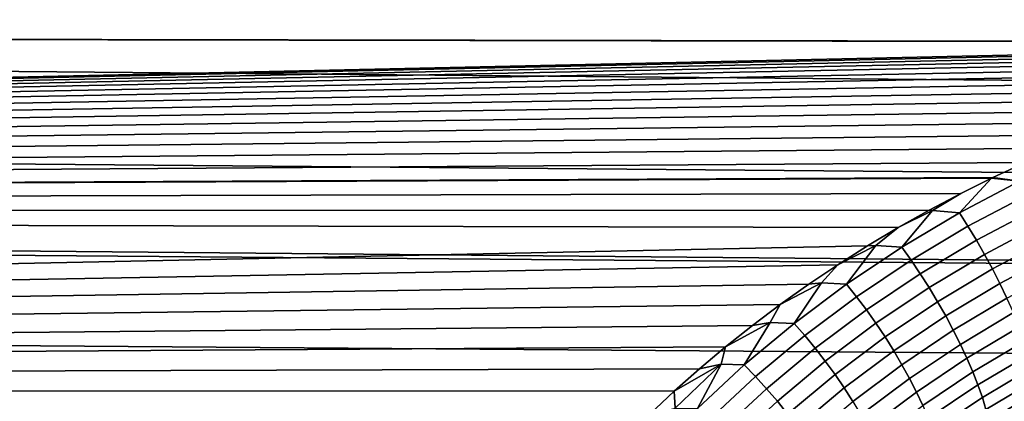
# Model space of a CAD drawing. Header units: metres. Extents: x -29 to 117, y -464 to 29.
# Tile 332 of 362: x 95.03 to 100.55, y -14.47 to -12.33. Entities that reach past the tile are written whole.
import ezdxf

# ---------------------------------------------------------------- set-up
doc = ezdxf.new("R2010")
doc.units = ezdxf.units.M
doc.layers.add('solid_24_501_056_XXX', color=7, linetype='CONTINUOUS')

msp = doc.modelspace()

# ---------------------------------------------------------------- linework, layer by layer
at = {"layer": 'solid_24_501_056_XXX'}
for points in [[(61.08823, -11.331775, 77.882782), (61.023121, -12.378829, 77.398727), (103.845078, -12.455297, 77.36132), (111.516243, -11.473203, 77.820412)], [(69.516281, -11.862632, 26.363642), (115.073029, -12.281408, 26.561523), (115.142174, -12.798667, 26.817698), (69.400894, -12.394861, 26.616589)], [(61.023121, -12.378829, 77.398727), (60.967892, -13.404648, 76.87265), (103.434067, -12.46606, 77.356033), (103.639336, -12.457988, 77.359993)], [(61.023121, -12.378829, 77.398727), (103.639336, -12.457988, 77.359993), (103.845078, -12.455297, 77.36132)], [(69.400894, -12.394861, 26.616589), (115.142174, -12.798667, 26.817698), (115.208542, -13.309707, 27.083918), (69.284378, -12.921924, 26.880697)], [(60.967892, -13.404648, 76.87265), (103.229103, -12.479531, 77.349403), (103.434067, -12.46606, 77.356033)], [(60.967892, -13.404648, 76.87265), (103.024292, -12.498392, 77.340111), (103.229103, -12.479531, 77.349403)], [(60.967892, -13.404648, 76.87265), (102.820122, -12.522592, 77.328163), (103.024292, -12.498392, 77.340111)], [(60.967892, -13.404648, 76.87265), (102.617058, -12.552078, 77.31356), (102.820122, -12.522592, 77.328163)], [(60.967892, -13.404648, 76.87265), (102.41494, -12.586881, 77.29628), (102.617058, -12.552078, 77.31356)], [(60.967892, -13.404648, 76.87265), (102.213615, -12.626995, 77.276283), (102.41494, -12.586881, 77.29628)], [(60.967892, -13.404648, 76.87265), (102.013573, -12.672317, 77.253593), (102.213615, -12.626995, 77.276283)], [(60.967892, -13.404648, 76.87265), (101.815331, -12.722739, 77.228226), (102.013573, -12.672317, 77.253593)], [(60.967892, -13.404648, 76.87265), (101.618698, -12.778318, 77.200127), (101.815331, -12.722739, 77.228226)], [(60.967892, -13.404648, 76.87265), (101.423515, -12.839053, 77.169235), (101.618698, -12.778318, 77.200127)], [(60.967892, -13.404648, 76.87265), (101.230316, -12.904751, 77.13562), (101.423515, -12.839053, 77.169235)], [(60.967892, -13.404648, 76.87265), (101.03965, -12.975219, 77.099319), (101.230316, -12.904751, 77.13562)], [(69.284378, -12.921924, 26.880697), (115.208542, -13.309707, 27.083918), (115.271881, -13.814365, 27.360033), (69.179832, -13.38585, 27.124725)], [(60.967892, -13.404648, 76.87265), (100.851334, -13.05053, 77.060249), (101.03965, -12.975219, 77.099319)], [(60.967892, -13.404648, 76.87265), (100.665184, -13.130706, 77.018333), (100.851334, -13.05053, 77.060249)], [(60.967892, -13.404648, 76.87265), (100.48175, -13.215472, 76.973663), (100.665184, -13.130706, 77.018333)], [(100.630524, -13.236264, 76.967247), (100.665184, -13.130706, 77.018333), (100.48175, -13.215472, 76.973663)], [(60.967892, -13.404648, 76.87265), (100.474693, -13.218852, 76.971878), (100.48175, -13.215472, 76.973663)], [(60.967892, -13.404648, 76.87265), (100.301575, -13.304554, 76.926331), (100.474693, -13.218852, 76.971878)], [(100.29435, -13.413213, 76.873917), (100.474693, -13.218852, 76.971878), (100.301575, -13.304554, 76.926331), (100.143944, -13.399721, 76.875381)], [(100.29435, -13.413213, 76.873917), (100.630524, -13.236264, 76.967247), (100.474693, -13.218852, 76.971878)], [(100.342178, -13.488333, 76.849037), (100.67392, -13.313461, 76.940659), (100.630524, -13.236264, 76.967247), (100.29435, -13.413213, 76.873917)], [(100.630524, -13.236264, 76.967247), (100.48175, -13.215472, 76.973663), (100.474693, -13.218852, 76.971878)], [(60.967892, -13.404648, 76.87265), (100.124504, -13.398053, 76.876198), (100.301575, -13.304554, 76.926331)], [(100.143944, -13.399721, 76.875381), (100.301575, -13.304554, 76.926331), (100.124504, -13.398053, 76.876198)], [(100.389145, -13.56618, 76.832222), (100.716583, -13.393374, 76.92215), (100.67392, -13.313461, 76.940659), (100.342178, -13.488333, 76.849037)], [(60.967892, -13.404648, 76.87265), (60.9226, -14.407704, 76.30542), (99.779594, -13.598047, 76.767456), (99.950333, -13.496007, 76.823196)], [(60.967892, -13.404648, 76.87265), (99.950333, -13.496007, 76.823196), (100.124504, -13.398053, 76.876198)], [(69.166687, -13.443591, 27.155872), (69.179832, -13.38585, 27.124725), (115.271881, -13.814365, 27.360033)], [(99.971222, -13.605768, 76.770668), (100.143944, -13.399721, 76.875381), (99.950333, -13.496007, 76.823196), (99.826141, -13.595633, 76.769127)], [(100.143944, -13.399721, 76.875381), (100.124504, -13.398053, 76.876198), (99.950333, -13.496007, 76.823196)], [(100.143944, -13.399721, 76.875381), (99.971222, -13.605768, 76.770668), (100.29435, -13.413213, 76.873917)], [(100.43486, -13.646089, 76.823608), (100.758156, -13.475322, 76.911865), (100.716583, -13.393374, 76.92215), (100.389145, -13.56618, 76.832222)], [(69.166687, -13.443591, 27.155872), (115.271881, -13.814365, 27.360033), (115.332092, -14.312449, 27.645866), (69.047974, -13.9596, 27.441992)], [(100.023285, -13.678635, 76.747665), (100.342178, -13.488333, 76.849037), (100.29435, -13.413213, 76.873917), (99.971222, -13.605768, 76.770668)], [(99.826141, -13.595633, 76.769127), (99.950333, -13.496007, 76.823196), (99.779594, -13.598047, 76.767456)], [(100.074348, -13.754248, 76.732689), (100.389145, -13.56618, 76.832222), (100.342178, -13.488333, 76.849037), (100.023285, -13.678635, 76.747665)], [(100.47892, -13.727376, 76.823265), (100.798271, -13.558603, 76.909897), (100.758156, -13.475322, 76.911865), (100.43486, -13.646089, 76.823608)], [(100.123985, -13.831961, 76.725883), (100.43486, -13.646089, 76.823608), (100.389145, -13.56618, 76.832222), (100.074348, -13.754248, 76.732689)], [(100.520958, -13.809347, 76.831207), (100.836601, -13.642506, 76.916267), (100.798271, -13.558603, 76.909897), (100.47892, -13.727376, 76.823265)], [(60.9226, -14.407704, 76.30542), (99.612793, -13.703807, 76.709099), (99.779594, -13.598047, 76.767456)], [(99.662041, -13.812824, 76.657631), (99.826141, -13.595633, 76.769127), (99.612793, -13.703807, 76.709099), (99.522247, -13.8054, 76.653305)], [(99.826141, -13.595633, 76.769127), (99.779594, -13.598047, 76.767456), (99.612793, -13.703807, 76.709099)], [(99.826141, -13.595633, 76.769127), (99.662041, -13.812824, 76.657631), (99.971222, -13.605768, 76.770668)], [(99.718124, -13.883274, 76.636642), (100.023285, -13.678635, 76.747665), (99.971222, -13.605768, 76.770668), (99.662041, -13.812824, 76.657631)], [(99.773064, -13.956499, 76.62365), (100.074348, -13.754248, 76.732689), (100.023285, -13.678635, 76.747665), (99.718124, -13.883274, 76.636642)], [(100.171761, -13.911108, 76.727295), (100.47892, -13.727376, 76.823265), (100.43486, -13.646089, 76.823608), (100.123985, -13.831961, 76.725883)], [(100.560608, -13.891301, 76.847351), (100.872803, -13.726313, 76.930923), (100.836601, -13.642506, 76.916267), (100.520958, -13.809347, 76.831207)], [(60.9226, -14.407704, 76.30542), (99.449783, -13.813402, 76.648003), (99.612793, -13.703807, 76.709099)], [(99.522247, -13.8054, 76.653305), (99.612793, -13.703807, 76.709099), (99.449783, -13.813402, 76.648003)], [(100.217278, -13.991014, 76.736916), (100.520958, -13.809347, 76.831207), (100.47892, -13.727376, 76.823265), (100.171761, -13.911108, 76.727295)], [(99.826393, -14.031874, 76.618774), (100.123985, -13.831961, 76.725883), (100.074348, -13.754248, 76.732689), (99.773064, -13.956499, 76.62365)], [(60.9226, -14.407704, 76.30542), (99.29039, -13.926901, 76.584053), (99.449783, -13.813402, 76.648003)], [(99.367638, -14.033256, 76.534935), (99.522247, -13.8054, 76.653305), (99.29039, -13.926901, 76.584053), (99.233055, -14.027948, 76.528046)], [(99.522247, -13.8054, 76.653305), (99.449783, -13.813402, 76.648003), (99.29039, -13.926901, 76.584053)], [(99.522247, -13.8054, 76.653305), (99.367638, -14.033256, 76.534935), (99.662041, -13.812824, 76.657631)], [(99.427521, -14.101138, 76.516083), (99.718124, -13.883274, 76.636642), (99.662041, -13.812824, 76.657631), (99.367638, -14.033256, 76.534935)], [(99.877655, -14.108754, 76.622055), (100.171761, -13.911108, 76.727295), (100.123985, -13.831961, 76.725883), (99.826393, -14.031874, 76.618774)], [(100.260139, -14.070997, 76.754669), (100.560608, -13.891301, 76.847351), (100.520958, -13.809347, 76.831207), (100.217278, -13.991014, 76.736916)], [(99.486107, -14.171837, 76.505196), (99.773064, -13.956499, 76.62365), (99.718124, -13.883274, 76.636642), (99.427521, -14.101138, 76.516083)], [(100.29998, -14.150372, 76.780388), (100.597527, -13.972537, 76.871567), (100.560608, -13.891301, 76.847351), (100.260139, -14.070997, 76.754669)], [(60.9226, -14.407704, 76.30542), (99.135071, -14.043864, 76.517433), (99.29039, -13.926901, 76.584053)], [(99.233055, -14.027948, 76.528046), (99.29039, -13.926901, 76.584053), (99.135071, -14.043864, 76.517433)], [(99.542892, -14.24475, 76.502373), (99.826393, -14.031874, 76.618774), (99.773064, -13.956499, 76.62365), (99.486107, -14.171837, 76.505196)], [(99.926414, -14.186482, 76.633469), (100.217278, -13.991014, 76.736916), (100.171761, -13.911108, 76.727295), (99.877655, -14.108754, 76.622055)], [(69.047974, -13.9596, 27.441992), (115.332092, -14.312449, 27.645866), (115.389374, -14.803751, 27.941235), (68.928398, -14.469694, 27.738928)], [(99.972244, -14.264395, 76.652916), (100.260139, -14.070997, 76.754669), (100.217278, -13.991014, 76.736916), (99.926414, -14.186482, 76.633469)], [(100.336456, -14.228458, 76.813866), (100.631409, -14.052361, 76.903648), (100.597527, -13.972537, 76.871567), (100.29998, -14.150372, 76.780388)], [(60.9226, -14.407704, 76.30542), (98.984306, -14.163857, 76.448311), (99.135071, -14.043864, 76.517433)], [(99.088821, -14.265953, 76.402695), (99.233055, -14.027948, 76.528046), (98.984306, -14.163857, 76.448311), (98.959328, -14.262216, 76.393478)], [(99.233055, -14.027948, 76.528046), (99.135071, -14.043864, 76.517433), (98.984306, -14.163857, 76.448311)], [(99.233055, -14.027948, 76.528046), (99.088821, -14.265953, 76.402695), (99.367638, -14.033256, 76.534935)], [(99.152267, -14.33113, 76.386108), (99.427521, -14.101138, 76.516083), (99.367638, -14.033256, 76.534935), (99.088821, -14.265953, 76.402695)], [(99.597404, -14.319251, 76.507629), (99.877655, -14.108754, 76.622055), (99.826393, -14.031874, 76.618774), (99.542892, -14.24475, 76.502373)], [(100.369263, -14.304592, 76.854813), (100.661964, -14.130091, 76.943321), (100.631409, -14.052361, 76.903648), (100.336456, -14.228458, 76.813866)], [(99.214264, -14.399179, 76.377441), (99.486107, -14.171837, 76.505196), (99.427521, -14.101138, 76.516083), (99.152267, -14.33113, 76.386108)], [(99.649162, -14.394706, 76.520927), (99.926414, -14.186482, 76.633469), (99.877655, -14.108754, 76.622055), (99.597404, -14.319251, 76.507629)], [(100.014763, -14.341824, 76.680229), (100.29998, -14.150372, 76.780388), (100.260139, -14.070997, 76.754669), (99.972244, -14.264395, 76.652916)], [(60.9226, -14.407704, 76.30542), (98.837967, -14.287019, 76.376549), (98.984306, -14.163857, 76.448311)], [(98.959328, -14.262216, 76.393478), (98.984306, -14.163857, 76.448311), (98.837967, -14.287019, 76.376549)], [(99.274277, -14.46952, 76.376762), (99.542892, -14.24475, 76.502373), (99.486107, -14.171837, 76.505196), (99.214264, -14.399179, 76.377441)], [(100.053612, -14.418109, 76.715172), (100.336456, -14.228458, 76.813866), (100.29998, -14.150372, 76.780388), (100.014763, -14.341824, 76.680229)], [(100.398117, -14.378119, 76.902878), (100.688927, -14.20506, 76.990242), (100.661964, -14.130091, 76.943321), (100.369263, -14.304592, 76.854813)], [(99.697731, -14.470468, 76.542145), (99.972244, -14.264395, 76.652916), (99.926414, -14.186482, 76.633469), (99.649162, -14.394706, 76.520927)], [(100.08844, -14.492597, 76.757446), (100.369263, -14.304592, 76.854813), (100.336456, -14.228458, 76.813866), (100.053612, -14.418109, 76.715172)], [(100.422775, -14.448414, 76.957649), (100.712067, -14.27663, 77.044022), (100.688927, -14.20506, 76.990242), (100.398117, -14.378119, 76.902878)], [(60.9226, -14.407704, 76.30542), (98.695892, -14.413435, 76.302017), (98.837967, -14.287019, 76.376549)], [(98.959328, -14.262216, 76.393478), (98.837967, -14.287019, 76.376549), (98.695892, -14.413435, 76.302017)], [(98.959328, -14.262216, 76.393478), (98.695892, -14.413435, 76.302017), (98.701729, -14.507114, 76.249756)], [(98.959328, -14.262216, 76.393478), (98.701729, -14.507114, 76.249756), (98.826317, -14.509795, 76.261063)], [(98.959328, -14.262216, 76.393478), (98.826317, -14.509795, 76.261063), (99.088821, -14.265953, 76.402695)], [(98.893097, -14.572142, 76.246849), (99.152267, -14.33113, 76.386108), (99.088821, -14.265953, 76.402695), (98.826317, -14.509795, 76.261063)], [(99.331787, -14.541549, 76.384087), (99.597404, -14.319251, 76.507629), (99.542892, -14.24475, 76.502373), (99.274277, -14.46952, 76.376762)], [(99.742691, -14.54589, 76.571114), (100.014763, -14.341824, 76.680229), (99.972244, -14.264395, 76.652916), (99.697731, -14.470468, 76.542145)], [(100.443016, -14.514874, 77.018661), (100.731186, -14.344188, 77.104179), (100.712067, -14.27663, 77.044022), (100.422775, -14.448414, 76.957649)], [(98.95826, -14.637431, 76.240501), (99.214264, -14.399179, 76.377441), (99.152267, -14.33113, 76.386108), (98.893097, -14.572142, 76.246849)], [(99.386299, -14.614652, 76.399353), (99.649162, -14.394706, 76.520927), (99.597404, -14.319251, 76.507629), (99.331787, -14.541549, 76.384087)], [(99.783661, -14.620327, 76.607582), (100.053612, -14.418109, 76.715172), (100.014763, -14.341824, 76.680229), (99.742691, -14.54589, 76.571114)], [(100.118965, -14.564651, 76.806694), (100.398117, -14.378119, 76.902878), (100.369263, -14.304592, 76.854813), (100.08844, -14.492597, 76.757446)], [(99.437363, -14.688203, 76.422417), (99.697731, -14.470468, 76.542145), (99.649162, -14.394706, 76.520927), (99.386299, -14.614652, 76.399353)], [(100.14492, -14.633657, 76.862495), (100.422775, -14.448414, 76.957649), (100.398117, -14.378119, 76.902878), (100.118965, -14.564651, 76.806694)], [(100.458679, -14.57693, 77.085396), (100.746124, -14.407156, 77.170219), (100.731186, -14.344188, 77.104179), (100.443016, -14.514874, 77.018661)], [(60.9226, -14.407704, 76.30542), (60.887333, -15.386535, 75.697922), (98.558464, -14.542599, 76.224953), (98.695892, -14.413435, 76.302017)], [(98.701729, -14.507114, 76.249756), (98.695892, -14.413435, 76.302017), (98.558464, -14.542599, 76.224953)], [(99.021248, -14.705104, 76.242065), (99.274277, -14.46952, 76.376762), (99.214264, -14.399179, 76.377441), (98.95826, -14.637431, 76.240501)], [(99.820297, -14.693143, 76.65123), (100.08844, -14.492597, 76.757446), (100.053612, -14.418109, 76.715172), (99.783661, -14.620327, 76.607582)], [(100.166092, -14.699023, 76.92437), (100.443016, -14.514874, 77.018661), (100.422775, -14.448414, 76.957649), (100.14492, -14.633657, 76.862495)], [(100.458679, -14.57693, 77.085396), (100.604523, -14.551145, 77.197197), (100.746124, -14.407156, 77.170219)], [(99.081512, -14.774582, 76.251534), (99.331787, -14.541549, 76.384087), (99.274277, -14.46952, 76.376762), (99.021248, -14.705104, 76.242065)]]:
    msp.add_3dface(points, dxfattribs=at)

doc.saveas('drawing.dxf')
